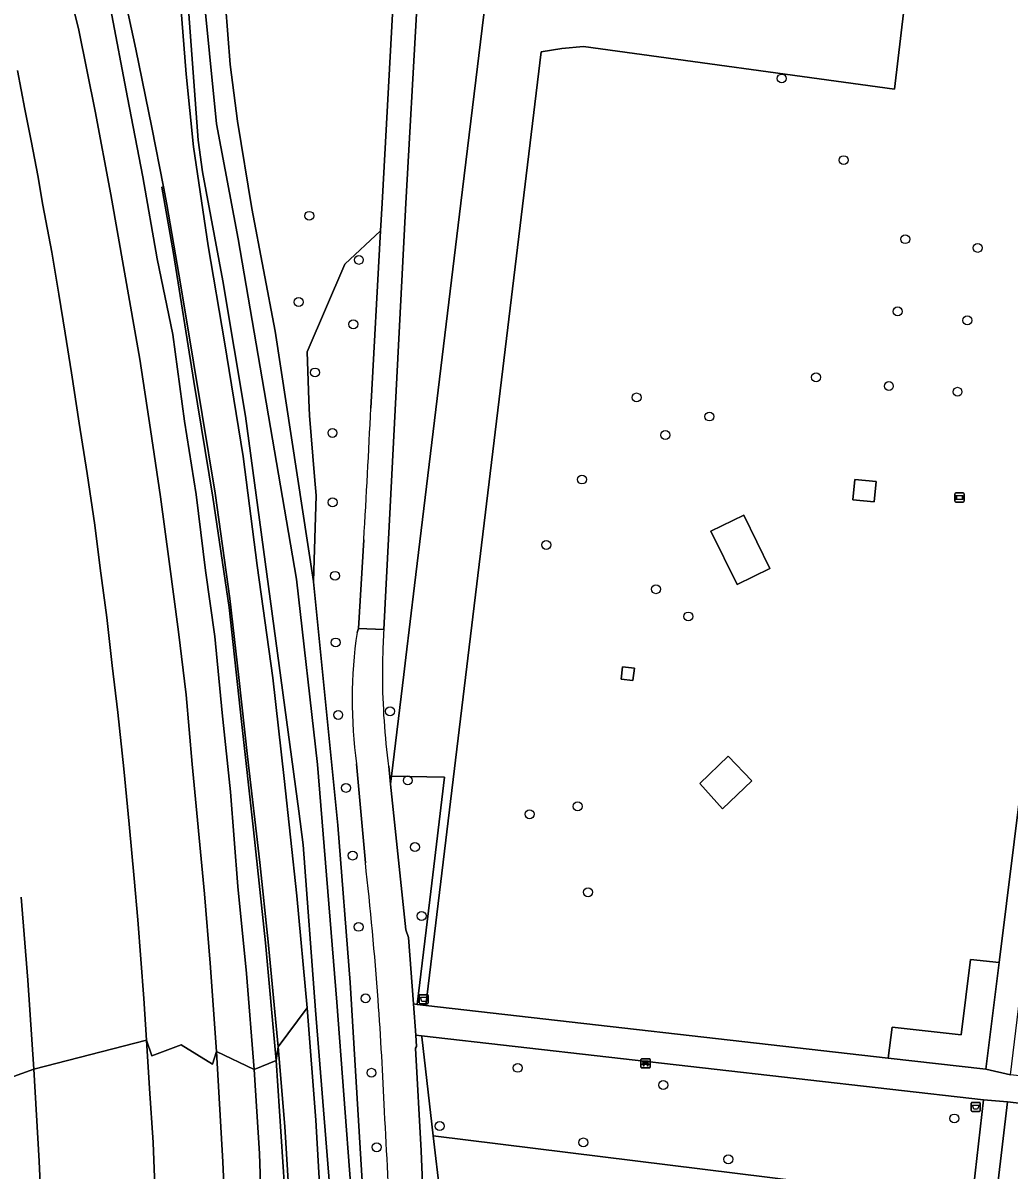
# Model space of a CAD drawing. Extents: x 157445 to 158888, y 383061 to 384688.
# Drawn here: x 157826.4 to 157934.2, y 384144.4 to 384269.7 of the extents above; entities that cross this region are included whole.
import ezdxf

# ---------------------------------------------------------------- set-up
doc = ezdxf.new("R2010")
doc.units = 0
for name, color, linetype in [('IMGEO_Afvalbak', 7, 'Continuous'), ('IMGEO_Bank', 7, 'Continuous'), ('IMGEO_Berm_groen', 7, 'Continuous'), ('IMGEO_Boom', 7, 'Continuous'), ('IMGEO_Gemengd_bos', 7, 'Continuous'), ('IMGEO_Grasland_overig', 7, 'Continuous'), ('IMGEO_Groenvoorziening', 7, 'Continuous'), ('IMGEO_Hek', 7, 'Continuous'), ('IMGEO_Informatiebord', 7, 'Continuous'), ('IMGEO_Loofbos', 7, 'Continuous'), ('IMGEO_Muur', 7, 'Continuous'), ('IMGEO_Oever', 7, 'Continuous'), ('IMGEO_Pand', 7, 'Continuous'), ('IMGEO_Rijbaan_autosnelweg', 7, 'Continuous'), ('IMGEO_Rijbaan_autoweg', 7, 'Continuous'), ('IMGEO_Rijbaan_lokaal_gesloten', 7, 'Continuous'), ('IMGEO_Voetpad_halfverhard', 7, 'Continuous'), ('IMGEO_Voetpad_open', 7, 'Continuous'), ('IMGEO_Waterloop', 7, 'Continuous')]:
    doc.layers.add(name, color=color, linetype=linetype)

msp = doc.modelspace()

# ---------------------------------------------------------------- linework, layer by layer
at = {"layer": 'IMGEO_Afvalbak'}
for p, q in [((157869.84, 384163.56), (157870.63, 384163.56)), ((157870.63, 384163.56), (157869.84, 384163.56)), ((157869.74, 384162.66), (157869.74, 384163.46)), ((157869.74, 384163.46), (157869.74, 384162.66)), ((157870.63, 384162.56), (157869.84, 384162.56)), ((157869.84, 384162.56), (157870.63, 384162.56)), ((157870.73, 384163.46), (157870.73, 384162.66)), ((157870.73, 384162.66), (157870.73, 384163.46)), ((157930.04, 384150.9), (157930.04, 384151.7)), ((157930.04, 384151.7), (157930.04, 384150.9)), ((157930.14, 384151.8), (157930.93, 384151.8)), ((157930.93, 384151.8), (157930.14, 384151.8)), ((157931.03, 384151.7), (157931.03, 384150.9)), ((157931.03, 384150.9), (157931.03, 384151.7)), ((157930.93, 384150.8), (157930.14, 384150.8)), ((157930.14, 384150.8), (157930.93, 384150.8))]:
    msp.add_line(p, q, dxfattribs=at)
for points in [[(157869.88, 384163.28), (157870.59, 384163.28), (157870.44, 384162.8), (157870.03, 384162.8), (157869.88, 384163.28)], [(157930.19, 384151.51), (157930.89, 384151.51), (157930.74, 384151.04), (157930.34, 384151.04), (157930.19, 384151.51)]]:
    msp.add_lwpolyline(points, dxfattribs=at)
for centre, start, end in [((157869.84, 384163.46), 90, 180), ((157869.84, 384163.46), 90, 180), ((157870.63, 384163.46), 0, 90), ((157870.63, 384163.46), 360, 90), ((157869.84, 384162.66), 180, 270), ((157869.84, 384162.66), 180, 270), ((157870.63, 384162.66), 270, 0), ((157870.63, 384162.66), 270, 0), ((157930.14, 384151.7), 90, 180), ((157930.14, 384151.7), 90, 180), ((157930.93, 384151.7), 0, 90), ((157930.93, 384151.7), 360, 90), ((157930.14, 384150.9), 180, 270), ((157930.14, 384150.9), 180, 270), ((157930.93, 384150.9), 270, 0), ((157930.93, 384150.9), 270, 0)]:
    msp.add_arc(centre, 0.1, start, end, dxfattribs=at)
at = {"layer": 'IMGEO_Bank'}
for p, q in [((157893.96, 384155.63), (157893.96, 384156.47)), ((157893.96, 384156.47), (157893.96, 384155.63)), ((157894.04, 384156.56), (157894.88, 384156.56)), ((157894.88, 384156.56), (157894.04, 384156.56)), ((157894.27, 384156.06), (157894.27, 384156.17)), ((157894.6, 384156.17), (157894.32, 384156.17)), ((157894.32, 384156.17), (157894.32, 384156.06)), ((157894.32, 384156.06), (157894.6, 384156.06)), ((157894.61, 384156.06), (157894.61, 384156.17)), ((157894.65, 384156.17), (157894.65, 384156.06)), ((157894.96, 384156.48), (157894.96, 384155.64)), ((157894.96, 384155.64), (157894.96, 384156.48)), ((157894.89, 384155.56), (157894.05, 384155.56)), ((157894.05, 384155.56), (157894.89, 384155.56)), ((157894.66, 384155.95), (157894.27, 384155.95))]:
    msp.add_line(p, q, dxfattribs=at)
for points in [[(157894.21, 384155.95), (157894.07, 384155.95), (157894.18, 384156.06), (157894.27, 384156.06)], [(157894.27, 384156.17), (157894.18, 384156.17), (157894.18, 384156.34), (157894.74, 384156.34), (157894.74, 384156.17), (157894.66, 384156.17)], [(157894.66, 384156.06), (157894.74, 384156.06), (157894.86, 384155.95), (157894.72, 384155.95)], [(157894.26, 384155.95), (157894.26, 384155.74), (157894.22, 384155.74), (157894.22, 384155.95)], [(157894.71, 384155.95), (157894.71, 384155.74), (157894.67, 384155.74), (157894.67, 384155.95)]]:
    msp.add_lwpolyline(points, dxfattribs=at)
for centre, radius, start, end in [((157894.04, 384156.48), 0.0779, 92.4484, 184.2845), ((157894.04, 384156.48), 0.0779, 92.4484, 184.2845), ((157894.27, 384156.17), 0.00671, 2.8957, 87.1043), ((157894.27, 384156.06), 0.00671, 272.8957, 357.1043), ((157894.32, 384156.17), 0.00671, 92.8957, 177.1043), ((157894.32, 384156.06), 0.00671, 182.8957, 267.1043), ((157894.6, 384156.17), 0.00671, 2.8957, 87.1043), ((157894.6, 384156.06), 0.00671, 272.8957, 357.1043), ((157894.66, 384156.17), 0.00671, 92.8957, 177.1043), ((157894.66, 384156.06), 0.00671, 182.8957, 267.1043), ((157894.88, 384156.48), 0.0779, 2.4484, 94.2845), ((157894.88, 384156.48), 0.0779, 2.4484, 94.2845), ((157894.04, 384155.64), 0.0779, 182.4484, 274.2845), ((157894.04, 384155.64), 0.0779, 182.4484, 274.2845), ((157894.21, 384155.95), 0.00671, 2.8957, 87.1043), ((157894.27, 384155.95), 0.00671, 92.8957, 177.1043), ((157894.66, 384155.95), 0.00671, 2.8957, 87.1043), ((157894.72, 384155.95), 0.00671, 92.8957, 177.1043), ((157894.88, 384155.64), 0.0779, 272.4484, 4.2845), ((157894.88, 384155.64), 0.0779, 272.4484, 4.2845)]:
    msp.add_arc(centre, radius, start, end, dxfattribs=at)
at = {"layer": 'IMGEO_Berm_groen'}
for points in [[(157831.01, 384275.18), (157832.56, 384268.91), (157834.33, 384260.07), (157836.04, 384250.96), (157837.55, 384242.47), (157839.2, 384232.98), (157840.38, 384225.31), (157841.47, 384217.94), (157842.43, 384210.86), (157843.45, 384203.21), (157844.26, 384196.3), (157844.92, 384188.74), (157846.26, 384174.56), (157846.88, 384167.01), (157847.58, 384157.35), (157851.7, 384155.4), (157850.85, 384165.87), (157849.92, 384175.38), (157849.13, 384185.73), (157848.2, 384194.36), (157847.39, 384202.7), (157846.39, 384209.9), (157845.38, 384218.21), (157844.11, 384226.19), (157842.8, 384235.66), (157841.11, 384243.94), (157839.54, 384252.9), (157837.86, 384261.56), (157836.01, 384271.32)], [(157826.24, 384174.21), (157826.96, 384165.13), (157827.62, 384155.41), (157839.95, 384158.6), (157839.64, 384163.15), (157839.33, 384167.43), (157838.98, 384171.75), (157838.58, 384176.26), (157838.03, 384182.18), (157837.45, 384188.22), (157836.8, 384194.37), (157836.2, 384199.51), (157835.59, 384204.76), (157834.88, 384210.15), (157834.28, 384214.86), (157833.47, 384220.49), (157832.6, 384225.97), (157831.76, 384231.47), (157831.06, 384235.83), (157830.38, 384240.08), (157829.61, 384244.65), (157828.63, 384249.79), (157828.07, 384253.05), (157827.36, 384256.63), (157826.65, 384260.28), (157825.83, 384264.5)], [(157864.44, 384227.64), (157865.5, 384246.98), (157861.59, 384243.35), (157857.48, 384233.77), (157857.69, 384228.51), (157857.76, 384226.83), (157858.31, 384220.15), (157858.49, 384218.07), (157858.17, 384208.7), (157858.18, 384208.66), (157860.85, 384182.07), (157862.19, 384164.89), (157863.93, 384135.96)], [(157862.94, 384203.12), (157863.11, 384203.54), (157863.67, 384213.25)], [(157863.85, 384177.98), (157862.9, 384188.78)], [(157840.89, 384141.7), (157840.67, 384147.43), (157840.28, 384153.33), (157839.95, 384158.6), (157827.62, 384155.41), (157828.2, 384145.36), (157828.61, 384136.35)], [(157852.6, 384136.21), (157852.3, 384146.2), (157851.7, 384155.4), (157847.58, 384157.35), (157848.28, 384145.3), (157848.61, 384137.99)]]:
    msp.add_lwpolyline(points, dxfattribs=at)
msp.add_lwpolyline([(157871.32, 384177.58), (157872.48, 384187.31), (157866.71, 384187.42), (157866.6, 384186.54), (157868.26, 384170.65), (157868.55, 384169.82), (157869.1, 384162.55), (157869.52, 384162.5), (157870.88, 384173.91)], close=True, dxfattribs=at)
for centre, radius, start, end in [((156848.59, 384274.83), 1016.95, 356.52805, 357.34025), ((157912.19, 384195.82), 49.79, 171.5601, 188.1284), ((157479.74, 384134.8), 386.53, 4.1824, 6.4139), ((157474.27, 384134.46), 392.01, 2.3885, 4.1736), ((156721.45, 384085.7), 1146.34, 1.88403, 3.25528)]:
    msp.add_arc(centre, radius, start, end, dxfattribs=at)
at = {"layer": 'IMGEO_Boom'}
for centre in [(157909.34, 384263.63), (157916.11, 384254.71), (157857.72, 384248.63), (157922.83, 384246.08), (157930.75, 384245.13), (157863.14, 384243.82), (157856.56, 384239.21), (157922.01, 384238.19), (157929.61, 384237.21), (157862.54, 384236.78), (157858.35, 384231.52), (157913.09, 384230.99), (157921.04, 384230.03), (157928.54, 384229.41), (157893.48, 384228.79), (157901.44, 384226.71), (157860.26, 384224.92), (157896.62, 384224.69), (157887.51, 384219.83), (157860.27, 384217.33), (157883.61, 384212.69), (157860.54, 384209.31), (157895.6, 384207.85), (157899.14, 384204.87), (157860.6, 384202.03), (157866.55, 384194.51), (157860.88, 384194.12), (157868.49, 384186.96), (157861.73, 384186.15), (157881.79, 384183.27), (157887.04, 384184.13), (157869.26, 384179.68), (157862.46, 384178.76), (157888.18, 384174.75), (157869.99, 384172.16), (157863.11, 384170.97), (157863.87, 384163.15), (157880.5, 384155.57), (157864.52, 384155.03), (157896.39, 384153.69), (157871.96, 384149.21), (157928.2, 384150.04), (157865.08, 384146.9), (157887.67, 384147.42), (157903.5, 384145.58)]:
    msp.add_circle(centre, 0.489, dxfattribs=at)
at = {"layer": 'IMGEO_Gemengd_bos'}
msp.add_lwpolyline([(157848.32, 384275.01), (157849.07, 384265.16), (157849.89, 384258.98), (157851.45, 384249.42), (157854.01, 384236.02), (157858.17, 384208.7), (157858.49, 384218.07), (157858.31, 384220.15), (157857.76, 384226.83), (157857.69, 384228.51), (157857.48, 384233.77), (157861.59, 384243.35), (157865.5, 384246.98), (157865.67, 384250), (157869.29, 384316.07)], dxfattribs=at)
at = {"layer": 'IMGEO_Grasland_overig'}
for points in [[(157836.01, 384271.32), (157837.86, 384261.56), (157839.54, 384252.9), (157841.11, 384243.94), (157842.8, 384235.66), (157844.11, 384226.19), (157845.38, 384218.21), (157846.39, 384209.9), (157847.39, 384202.7), (157848.2, 384194.36), (157849.13, 384185.73), (157849.92, 384175.38), (157850.85, 384165.87), (157851.7, 384155.4), (157854.09, 384156.38), (157852.94, 384169.21), (157851.64, 384181.58), (157850.33, 384193.41), (157848.96, 384205.84), (157847.17, 384217.9), (157845.13, 384230.55), (157842.88, 384244.51), (157841.63, 384251.75), (157841.79, 384251.78), (157840.51, 384258.27), (157838.79, 384266.82), (157836.97, 384275.27)], [(157836.97, 384275.27), (157838.79, 384266.82), (157840.51, 384258.27), (157841.79, 384251.78), (157842.17, 384249.85), (157843.66, 384241.21), (157845.07, 384232.65), (157846.01, 384226.92), (157847.44, 384218.35), (157849.06, 384206.85), (157850.03, 384198.21), (157850.96, 384189.57), (157852.31, 384178), (157853.23, 384169.34), (157854.31, 384157.87), (157857.49, 384162.11), (157856.37, 384174.37), (157854.97, 384187.18), (157853.74, 384198.17), (157852.03, 384210.42), (157850.5, 384222.35), (157848.47, 384234.88), (157846.69, 384245.35), (157845.06, 384256.18), (157844.29, 384264.11), (157843.47, 384274.3)], [(157859.27, 384135.26), (157858.44, 384149.84), (157857.49, 384162.11), (157854.31, 384157.87), (157855.04, 384149.16), (157855.75, 384137.83)], [(157855.75, 384137.83), (157855.04, 384149.16), (157854.31, 384157.87), (157854.09, 384156.38), (157855.02, 384142.55)], [(157855.02, 384142.55), (157854.09, 384156.38), (157851.7, 384155.4), (157852.3, 384146.2), (157852.6, 384136.21)]]:
    msp.add_lwpolyline(points, dxfattribs=at)
msp.add_lwpolyline([(157841.63, 384251.75), (157842.88, 384244.51), (157845.13, 384230.55), (157847.17, 384217.9), (157848.96, 384205.84), (157850.33, 384193.41), (157851.64, 384181.58), (157852.94, 384169.21), (157854.09, 384156.38), (157854.31, 384157.87), (157853.23, 384169.34), (157852.31, 384178), (157850.96, 384189.57), (157850.03, 384198.21), (157849.06, 384206.85), (157847.44, 384218.35), (157846.01, 384226.92), (157845.07, 384232.65), (157843.66, 384241.21), (157842.17, 384249.85), (157841.79, 384251.78)], close=True, dxfattribs=at)
at = {"layer": 'IMGEO_Groenvoorziening'}
for points in [[(157874.29, 384250), (157878.06, 384281.09), (157897.1, 384278.89), (157905.56, 384277.89), (157905.87, 384281.8), (157897.51, 384282.77), (157872.71, 384285.65), (157871.86, 384271.2), (157869.46, 384271.33), (157868.29, 384250), (157866.43, 384214), (157866.13, 384208.43), (157865.86, 384203.45)], [(157866.4, 384188.51), (157866.6, 384186.54), (157866.71, 384187.42), (157868.05, 384198.53), (157868.28, 384200.38), (157869.23, 384208.24), (157874.29, 384250)], [(157871.27, 384148.15), (157870.01, 384158.97), (157869.99, 384159.08), (157869.36, 384159.15), (157869.45, 384157.91), (157869.33, 384157.72), (157869.96, 384146.5), (157870.87, 384124.56)], [(157872.7, 384119.13), (157873.94, 384119.04), (157873.97, 384120.07), (157874.07, 384134.21), (157928.61, 384127.88), (157928.7, 384128.71), (157872.97, 384135.17), (157872.78, 384135.19), (157871.27, 384148.15)]]:
    msp.add_lwpolyline(points, dxfattribs=at)
for points in [[(157940.78, 384229.69), (157946.46, 384277.16), (157923.71, 384279.73), (157921.66, 384262.48), (157887.69, 384267.14), (157885.31, 384266.92), (157883.04, 384266.56), (157870.47, 384162.39), (157920.98, 384156.63), (157921.39, 384160.03), (157928.95, 384159.16), (157929.95, 384167.4), (157933.08, 384167.09), (157935.54, 384186.7)], [(157917.34, 384219.84), (157919.64, 384219.61), (157919.42, 384217.38), (157917.12, 384217.6)], [(157905.19, 384215.93), (157908.05, 384210.12), (157904.46, 384208.36), (157901.6, 384214.17)], [(157893.08, 384197.86), (157891.8, 384198.01), (157891.96, 384199.36), (157893.24, 384199.21)], [(157906.08, 384186.92), (157902.85, 384183.86), (157900.4, 384186.63), (157903.5, 384189.6)]]:
    msp.add_lwpolyline(points, close=True, dxfattribs=at)
for centre, radius, start, end in [((157940.97, 384198.8), 75.25, 176.4606, 178.7986), ((157937.95, 384198.78), 72.24, 178.7288, 180.266), ((157942.16, 384198.71), 76.45, 180.204, 187.6729)]:
    msp.add_arc(centre, radius, start, end, dxfattribs=at)
at = {"layer": 'IMGEO_Hek'}
msp.add_lwpolyline([(157923.71, 384279.73), (157921.66, 384262.48), (157887.69, 384267.14), (157885.31, 384266.92), (157883.04, 384266.56), (157870.47, 384162.39)], dxfattribs=at)
at = {"layer": 'IMGEO_Informatiebord'}
for p, q in [((157928.26, 384217.46), (157928.26, 384218.26)), ((157928.26, 384218.26), (157928.26, 384217.46)), ((157928.36, 384218.36), (157929.15, 384218.36)), ((157929.15, 384218.36), (157928.36, 384218.36)), ((157929.15, 384217.36), (157928.36, 384217.36)), ((157928.36, 384217.36), (157929.15, 384217.36)), ((157929.25, 384218.26), (157929.25, 384217.46)), ((157929.25, 384217.46), (157929.25, 384218.26))]:
    msp.add_line(p, q, dxfattribs=at)
for points in [[(157928.36, 384218.09), (157929.14, 384218.09), (157929.14, 384217.63), (157928.36, 384217.63), (157928.36, 384218.09)], [(157928.42, 384218.03), (157928.42, 384217.69), (157929.08, 384217.69), (157929.08, 384218.03), (157928.42, 384218.03)]]:
    msp.add_lwpolyline(points, dxfattribs=at)
for centre, start, end in [((157928.36, 384218.26), 90, 180), ((157928.36, 384218.26), 90, 180), ((157928.36, 384217.46), 180, 270), ((157928.36, 384217.46), 180, 270), ((157929.15, 384218.26), 0, 90), ((157929.15, 384218.26), 360, 90), ((157929.15, 384217.46), 270, 0), ((157929.15, 384217.46), 270, 0)]:
    msp.add_arc(centre, 0.1, start, end, dxfattribs=at)
at = {"layer": 'IMGEO_Loofbos'}
for points in [[(157923.71, 384279.73), (157922.84, 384279.83), (157921.21, 384280.02), (157921.18, 384280.02), (157905.87, 384281.8), (157905.56, 384277.89), (157897.1, 384278.89), (157878.06, 384281.09), (157874.29, 384250), (157869.23, 384208.24), (157868.28, 384200.38), (157868.05, 384198.53), (157866.71, 384187.42), (157872.48, 384187.31), (157871.32, 384177.58), (157870.88, 384173.91), (157869.52, 384162.5), (157870.47, 384162.39), (157883.04, 384266.56), (157885.31, 384266.92), (157887.69, 384267.14), (157921.66, 384262.48)], [(157871.27, 384148.15), (157930.1, 384140.88), (157931.39, 384152.08), (157869.99, 384159.08), (157870.01, 384158.97)], [(157931.33, 384129.37), (158000, 384121.08), (158036.07, 384116.81), (158055.87, 384135.4), (158053.6, 384137.85), (158000, 384144.25), (157934, 384151.84)], [(157930.1, 384140.88), (157871.27, 384148.15), (157872.78, 384135.19), (157872.97, 384135.17), (157928.7, 384128.71)]]:
    msp.add_lwpolyline(points, close=True, dxfattribs=at)
at = {"layer": 'IMGEO_Muur'}
msp.add_lwpolyline([(157893.08, 384197.86), (157893.24, 384199.21), (157891.96, 384199.36), (157891.8, 384198.01)], close=True, dxfattribs=at)
at = {"layer": 'IMGEO_Oever'}
for points in [[(157822.79, 384419.71), (157829.75, 384390.92), (157836.89, 384355.17), (157839.94, 384335.55), (157847.59, 384258.69), (157849.96, 384246.12), (157856.33, 384208.93), (157858.63, 384188.71), (157860.75, 384162.73), (157862.28, 384142.51)], [(157863.93, 384135.96), (157862.19, 384164.89), (157860.85, 384182.07), (157858.18, 384208.66), (157858.17, 384208.7), (157854.01, 384236.02), (157851.45, 384249.42), (157849.89, 384258.98), (157849.07, 384265.16), (157848.32, 384275.01), (157844.89, 384307.23), (157843.23, 384321.81), (157841.77, 384331.37), (157839.78, 384343.32), (157837.95, 384356.02), (157836.29, 384365.5), (157831.96, 384385.82), (157829.36, 384397.77), (157824.56, 384418.68)], [(157824.8, 384400.57), (157826.93, 384390.54), (157829.39, 384379.2), (157830.75, 384371.98), (157832.63, 384361.91), (157834.75, 384347.64), (157836.67, 384333.25), (157838.57, 384319.42), (157840.06, 384308.44), (157841.35, 384296.51), (157842.53, 384286.51), (157843.47, 384274.3), (157844.29, 384264.11), (157845.06, 384256.18), (157846.69, 384245.35), (157848.47, 384234.88), (157850.5, 384222.35), (157852.03, 384210.42), (157853.74, 384198.17), (157854.97, 384187.18), (157856.37, 384174.37), (157857.49, 384162.11), (157858.44, 384149.84), (157859.27, 384135.26)], [(157860, 384141.92), (157858.42, 384161.87), (157857.04, 384179.92), (157856.57, 384183.6), (157850.77, 384226.74), (157848.27, 384241.54), (157846.06, 384253.45), (157845.59, 384256.89), (157844.49, 384271.69), (157843.72, 384283.49), (157839.82, 384317.89), (157838.37, 384328.5), (157836.8, 384341.49), (157834.72, 384355.89), (157832.21, 384370.07), (157829.54, 384384.34), (157826.4, 384397.93)]]:
    msp.add_lwpolyline(points, dxfattribs=at)
at = {"layer": 'IMGEO_Pand'}
msp.add_lwpolyline([(157904.46, 384208.36), (157908.05, 384210.12), (157905.19, 384215.93), (157901.6, 384214.17)], close=True, dxfattribs=at)
at = {"layer": 'IMGEO_Rijbaan_autosnelweg'}
for points in [[(157824.09, 384154.14), (157827.62, 384155.41), (157826.96, 384165.13), (157826.24, 384174.21)], [(157828.61, 384136.35), (157828.2, 384145.36), (157827.62, 384155.41), (157824.09, 384154.14), (157820.28, 384157.22), (157816.94, 384153.19), (157815.73, 384156.44), (157816.42, 384144.12)]]:
    msp.add_lwpolyline(points, dxfattribs=at)
at = {"layer": 'IMGEO_Rijbaan_autoweg'}
for points in [[(157825.83, 384264.5), (157826.65, 384260.28), (157827.36, 384256.63), (157828.07, 384253.05), (157828.63, 384249.79), (157829.61, 384244.65), (157830.38, 384240.08), (157831.06, 384235.83), (157831.76, 384231.47), (157832.6, 384225.97), (157833.47, 384220.49), (157834.28, 384214.86), (157834.88, 384210.15), (157835.59, 384204.76), (157836.2, 384199.51), (157836.8, 384194.37), (157837.45, 384188.22), (157838.03, 384182.18), (157838.58, 384176.26), (157838.98, 384171.75), (157839.33, 384167.43), (157839.64, 384163.15), (157839.95, 384158.6), (157840.54, 384156.88), (157843.74, 384158.1), (157847.14, 384155.97), (157847.58, 384157.35), (157846.88, 384167.01), (157846.26, 384174.56), (157844.92, 384188.74), (157844.26, 384196.3), (157843.45, 384203.21), (157842.43, 384210.86), (157841.47, 384217.94), (157840.38, 384225.31), (157839.2, 384232.98), (157837.55, 384242.47), (157836.04, 384250.96), (157834.33, 384260.07), (157832.56, 384268.91), (157831.01, 384275.18)], [(157848.61, 384137.99), (157848.28, 384145.3), (157847.58, 384157.35), (157847.14, 384155.97), (157843.74, 384158.1), (157840.54, 384156.88), (157839.95, 384158.6), (157840.28, 384153.33), (157840.67, 384147.43), (157840.89, 384141.7)]]:
    msp.add_lwpolyline(points, dxfattribs=at)
at = {"layer": 'IMGEO_Rijbaan_lokaal_gesloten'}
for points in [[(157876.71, 384392.19), (157875.29, 384378.43), (157870.89, 384335.92), (157869.29, 384316.07), (157865.67, 384250), (157865.5, 384246.98), (157864.44, 384227.64)], [(157868.29, 384250), (157869.46, 384271.33), (157871.86, 384271.2), (157872.71, 384285.65), (157872.49, 384291.99)], [(157863.67, 384213.25), (157863.11, 384203.54), (157865.86, 384203.45), (157866.13, 384208.43), (157866.43, 384214), (157868.29, 384250)], [(157865.86, 384203.45), (157863.11, 384203.54), (157862.94, 384203.12)], [(157862.9, 384188.78), (157863.85, 384177.98)], [(157870.87, 384124.56), (157869.96, 384146.5), (157869.33, 384157.72), (157869.45, 384157.91), (157869.36, 384159.15), (157869.1, 384162.55), (157868.55, 384169.82), (157868.26, 384170.65), (157866.6, 384186.54), (157866.4, 384188.51)]]:
    msp.add_lwpolyline(points, dxfattribs=at)
for centre, radius, start, end in [((156848.59, 384274.83), 1016.95, 356.52805, 357.34025), ((157912.19, 384195.82), 49.79, 171.5601, 188.1284), ((157940.97, 384198.8), 75.25, 176.4606, 178.7986), ((157937.95, 384198.78), 72.24, 178.7288, 180.266), ((157942.16, 384198.71), 76.45, 180.204, 187.6729), ((157479.74, 384134.8), 386.53, 4.1824, 6.4139), ((157474.27, 384134.46), 392.01, 2.3885, 4.1736), ((156721.45, 384085.7), 1146.34, 1.88403, 3.25528)]:
    msp.add_arc(centre, radius, start, end, dxfattribs=at)
at = {"layer": 'IMGEO_Voetpad_halfverhard'}
msp.add_lwpolyline([(157943.18, 384227.85), (157943.37, 384229.39), (157940.78, 384229.69), (157935.54, 384186.7), (157933.08, 384167.09), (157931.62, 384155.41), (157934.34, 384154.82)], close=True, dxfattribs=at)
for points in [[(158047.44, 384141.81), (158000, 384147.27), (157947.41, 384153.33), (157934.34, 384154.82), (157931.62, 384155.41), (157920.98, 384156.63), (157870.47, 384162.39), (157869.52, 384162.5), (157869.1, 384162.55), (157869.36, 384159.15), (157869.99, 384159.08), (157931.39, 384152.08), (157934, 384151.84), (158000, 384144.25)], [(157931.33, 384129.37), (157934, 384151.84), (157931.39, 384152.08), (157930.1, 384140.88)]]:
    msp.add_lwpolyline(points, dxfattribs=at)
at = {"layer": 'IMGEO_Voetpad_open'}
for points in [[(157919.64, 384219.61), (157917.34, 384219.84), (157917.12, 384217.6), (157919.42, 384217.38)], [(157906.08, 384186.92), (157903.5, 384189.6), (157900.4, 384186.63), (157902.85, 384183.86)], [(157933.08, 384167.09), (157929.95, 384167.4), (157928.95, 384159.16), (157921.39, 384160.03), (157920.98, 384156.63), (157931.62, 384155.41)]]:
    msp.add_lwpolyline(points, close=True, dxfattribs=at)
at = {"layer": 'IMGEO_Waterloop'}
for points in [[(157862.28, 384142.51), (157860.75, 384162.73), (157858.63, 384188.71), (157856.33, 384208.93), (157849.96, 384246.12), (157847.59, 384258.69), (157839.94, 384335.55), (157836.89, 384355.17), (157829.75, 384390.92), (157822.79, 384419.71)], [(157826.4, 384397.93), (157829.54, 384384.34), (157832.21, 384370.07), (157834.72, 384355.89), (157836.8, 384341.49), (157838.37, 384328.5), (157839.82, 384317.89), (157843.72, 384283.49), (157844.49, 384271.69), (157845.59, 384256.89), (157846.06, 384253.45), (157848.27, 384241.54), (157850.77, 384226.74), (157856.57, 384183.6), (157857.04, 384179.92), (157858.42, 384161.87), (157860, 384141.92)]]:
    msp.add_lwpolyline(points, dxfattribs=at)

doc.saveas('drawing.dxf')
